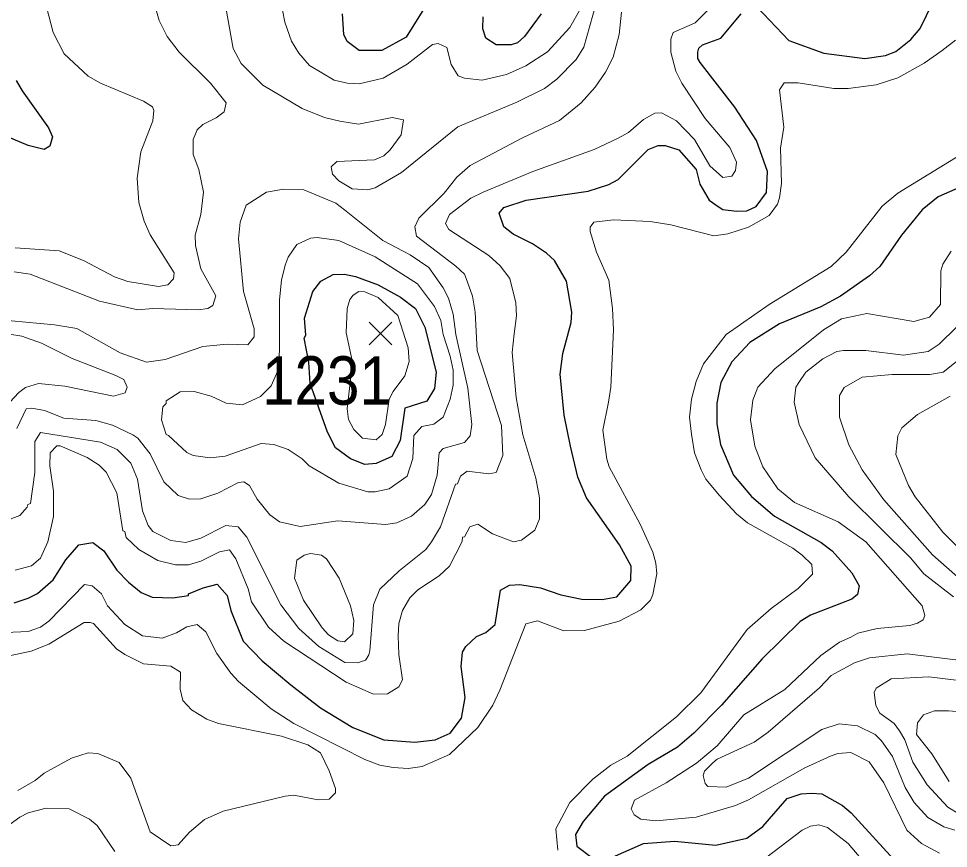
# Model space of a CAD drawing. Extents: x 423 to 448.8, y 7456.3 to 7484.
# Drawn here: x 430.855 to 432.388, y 7475.791 to 7477.16 of the extents above; entities that cross this region are included whole.
import ezdxf
from ezdxf.enums import TextEntityAlignment as Align

# ---------------------------------------------------------------- set-up
doc = ezdxf.new("R2010")
doc.units = 0
doc.header["$LTSCALE"] = 0.032
for name, color, linetype, lineweight in [('1', 7, 'Continuous', 25), ('2', 7, 'Continuous', 13), ('21', 7, 'Continuous', 25)]:
    doc.layers.add(name, color=color, linetype=linetype, lineweight=lineweight)
doc.layers.add('61', color=7, linetype='Continuous')

msp = doc.modelspace()

# ---------------------------------------------------------------- linework, layer by layer
at = {"layer": '1'}
for points in [[(432.0727, 7477.1787), (432.1253, 7477.1237), (432.1826, 7477.1029), (432.2506, 7477.0943), (432.2847, 7477.099), (432.3017, 7477.1059), (432.3264, 7477.1253), (432.3419, 7477.1438), (432.3736, 7477.2096)], [(431.5313, 7477.1895), (431.4941, 7477.1292), (431.454, 7477.1075), (431.4168, 7477.1075), (431.3967, 7477.1222), (431.3913, 7477.1338), (431.389, 7477.1678)], [(430.8708, 7476.2041), (430.8862, 7476.2118), (430.9117, 7476.2343), (430.9326, 7476.2675), (430.9543, 7476.2922), (430.9775, 7476.2961), (430.9953, 7476.2822), (431.0169, 7476.2505), (431.0363, 7476.2304), (431.0572, 7476.2133), (431.075, 7476.2056), (431.109, 7476.2048), (431.1353, 7476.2087), (431.1353, 7476.2111), (431.1593, 7476.2211), (431.1825, 7476.2273), (431.1987, 7476.2087), (431.2049, 7476.184), (431.225, 7476.1329), (431.2567, 7476.1005), (431.3039, 7476.061), (431.3526, 7476.0231), (431.406, 7475.9906), (431.4571, 7475.9705), (431.5081, 7475.9666), (431.5421, 7475.9705), (431.5669, 7475.9813), (431.5854, 7476.0061), (431.5916, 7476.0401), (431.5847, 7476.0912), (431.587, 7476.1151), (431.5924, 7476.1244), (431.6102, 7476.1407), (431.6256, 7476.1476), (431.6411, 7476.1608), (431.6496, 7476.2172), (431.6644, 7476.2258), (431.6814, 7476.2265), (431.7154, 7476.2211), (431.7494, 7476.2095), (431.7835, 7476.2025), (431.8175, 7476.2018), (431.8414, 7476.2064), (431.8647, 7476.2335), (431.8654, 7476.2567), (431.8461, 7476.2923), (431.7912, 7476.3696), (431.7773, 7476.4037), (431.7649, 7476.4547), (431.7548, 7476.5058), (431.7479, 7476.5738), (431.7525, 7476.6079), (431.7664, 7476.6589), (431.7672, 7476.6759), (431.7587, 7476.727), (431.7386, 7476.761), (431.7254, 7476.7733), (431.7022, 7476.7888), (431.6705, 7476.8043), (431.655, 7476.8166), (431.6473, 7476.8391), (431.655, 7476.8484), (431.6922, 7476.8608), (431.7943, 7476.8755), (431.8283, 7476.8863), (431.8437, 7476.8948), (431.8933, 7476.9443), (431.9095, 7476.9505), (431.9211, 7476.9505), (431.9435, 7476.9435), (431.9722, 7476.911), (431.9784, 7476.8871), (431.9938, 7476.8607), (432.0085, 7476.8499), (432.0162, 7476.8453), (432.0387, 7476.8422), (432.0557, 7476.843), (432.0711, 7476.8499), (432.0882, 7476.8731), (432.0897, 7476.908), (432.072, 7476.959), (432.0363, 7477.0139), (431.9791, 7477.0874), (431.9753, 7477.0943), (431.9753, 7477.1044), (431.9768, 7477.1114), (431.983, 7477.1167), (432.0132, 7477.1276), (432.0464, 7477.1678)], [(431.7169, 7477.1678), (431.6891, 7477.1307), (431.6775, 7477.1199), (431.6674, 7477.1168), (431.6426, 7477.1168), (431.6256, 7477.1276), (431.6203, 7477.1431), (431.621, 7477.1632)], [(430.8507, 7477.058), (430.8607, 7477.041), (430.904, 7476.9799), (430.911, 7476.9652), (430.9064, 7476.9497), (430.897, 7476.9443), (430.8708, 7476.9505), (430.7996, 7476.9806)], [(432.4223, 7476.8886), (432.3713, 7476.8662), (432.3449, 7476.8445)], [(432.3449, 7476.8445), (432.3109, 7476.8028), (432.2754, 7476.7509), (432.2584, 7476.7355), (432.2104, 7476.7022), (432.1779, 7476.6844), (432.1099, 7476.6565), (432.0611, 7476.6256), (432.031, 7476.5939), (432.0131, 7476.5599), (432.0062, 7476.5259), (432.0062, 7476.4918), (432.0124, 7476.4578), (432.0341, 7476.4068), (432.0634, 7476.3719), (432.1013, 7476.3394), (432.1787, 7476.2961), (432.1965, 7476.2822), (432.2289, 7476.2459), (432.2413, 7476.2242), (432.2382, 7476.2103), (432.2289, 7476.2025), (432.1609, 7476.1763), (432.1439, 7476.1654), (432.0812, 7476.1043), (432.0139, 7476.0277), (431.9683, 7475.9813), (431.9413, 7475.9581), (431.8933, 7475.9295), (431.8213, 7475.8777), (431.7857, 7475.8359), (431.7734, 7475.8143), (431.7757, 7475.7949), (431.8005, 7475.7763)], [(430.8476, 7476.1964), (430.8708, 7476.2041)], [(431.8345, 7475.7771), (431.8856, 7475.7996), (431.9366, 7475.8034), (432.0047, 7475.7965), (432.0557, 7475.8081), (432.082, 7475.8274), (432.1222, 7475.8738), (432.1454, 7475.8816), (432.1625, 7475.8823), (432.1795, 7475.8816), (432.2135, 7475.8622), (432.2282, 7475.8499), (432.2985, 7475.7733)]]:
    msp.add_lwpolyline(points, dxfattribs=at)
msp.add_lwpolyline([(431.4021, 7476.4338), (431.3774, 7476.4523), (431.3642, 7476.4779), (431.3356, 7476.5584), (431.3335, 7476.5934), (431.3256, 7476.6329), (431.3286, 7476.638), (431.3263, 7476.6658), (431.3402, 7476.71), (431.3534, 7476.7269), (431.3735, 7476.7378), (431.3921, 7476.7385), (431.4107, 7476.7347), (431.4478, 7476.7208), (431.4849, 7476.7006), (431.5096, 7476.6821), (431.5251, 7476.6512), (431.5437, 7476.5769), (431.5406, 7476.5498), (431.5282, 7476.5289), (431.4919, 7476.5173), (431.4841, 7476.464), (431.4702, 7476.4377), (431.4447, 7476.4261), (431.4261, 7476.4245)], close=True, dxfattribs=at)
at = {"layer": '2'}
for points in [[(431.191, 7477.2096), (431.2088, 7477.1106), (431.2219, 7477.0859), (431.2575, 7477.0502), (431.3225, 7477.0116), (431.3596, 7476.9969), (431.3844, 7476.9907), (431.4153, 7476.986), (431.471, 7476.9969), (431.4895, 7476.993), (431.4856, 7476.9683), (431.4679, 7476.9435), (431.4571, 7476.9335), (431.4416, 7476.9273), (431.3797, 7476.9242), (431.3704, 7476.9156), (431.3727, 7476.9033), (431.3828, 7476.8924), (431.4052, 7476.8793), (431.4308, 7476.8778), (431.4431, 7476.8809), (431.4864, 7476.9064), (431.5793, 7476.9814), (431.6767, 7477.0224), (431.7223, 7477.0448), (431.7425, 7477.0603), (431.7742, 7477.0928), (431.7873, 7477.1129), (431.8067, 7477.1833)], [(431.0765, 7477.1941), (431.0865, 7477.157), (431.0997, 7477.1307), (431.1198, 7477.1044), (431.1716, 7477.0533), (431.1972, 7477.0209), (431.1941, 7477.0062), (431.1809, 7476.9961), (431.1585, 7476.9853), (431.1492, 7476.9768), (431.143, 7476.9606), (431.143, 7476.9358), (431.1523, 7476.911), (431.16, 7476.8739), (431.1554, 7476.8368), (431.1461, 7476.8028), (431.1469, 7476.7857), (431.1554, 7476.7471), (431.1802, 7476.703), (431.1755, 7476.6867), (431.167, 7476.6821), (431.1508, 7476.6798), (431.0765, 7476.6821), (431.0518, 7476.6798), (430.9883, 7476.6937), (430.8739, 7476.7385), (430.8476, 7476.7424)], [(431.2861, 7477.1941), (431.2938, 7477.1539), (431.3047, 7477.123), (431.317, 7477.1029), (431.3349, 7477.0827), (431.3751, 7477.0587), (431.3967, 7477.0534), (431.4168, 7477.0526), (431.4563, 7477.0618), (431.4957, 7477.0851), (431.5375, 7477.1175), (431.5468, 7477.1191), (431.5614, 7477.1121), (431.5684, 7477.0843), (431.58, 7477.0657), (431.5901, 7477.0618), (431.6195, 7477.0587), (431.6597, 7477.068), (431.6914, 7477.082), (431.727, 7477.1052), (431.7641, 7477.1454), (431.7819, 7477.1771)], [(432.0054, 7477.1879), (431.9706, 7477.1531), (431.9343, 7477.1369), (431.9304, 7477.1261), (431.9304, 7477.1044), (431.9389, 7477.0735), (431.9489, 7477.0534), (431.9869, 7476.9953), (432.0279, 7476.9474)], [(430.8491, 7476.7818), (430.9218, 7476.7772), (430.9621, 7476.761), (431.0131, 7476.7339), (431.0348, 7476.7262), (431.0858, 7476.7184), (431.1012, 7476.7208), (431.1105, 7476.7308), (431.1113, 7476.7409), (431.0718, 7476.8035), (431.0618, 7476.826), (431.0533, 7476.8569), (431.0502, 7476.8971), (431.0564, 7476.9404), (431.0765, 7476.9915), (431.0781, 7477.0085), (431.0757, 7477.0147), (431.0611, 7477.0239), (430.9899, 7477.0534), (430.9697, 7477.0649), (430.9303, 7477.1021), (430.9117, 7477.1369), (430.9017, 7477.1771)], [(431.5762, 7476.7517), (431.5112, 7476.8012), (431.5081, 7476.8167), (431.515, 7476.8306), (431.5568, 7476.8723), (431.5777, 7476.8986), (431.5994, 7476.918), (431.686, 7476.9636), (431.7471, 7476.9922), (431.7827, 7477.0209), (431.8059, 7477.0472), (431.8229, 7477.0719), (431.8353, 7477.0967), (431.8453, 7477.1338), (431.8492, 7477.1709)], [(431.1639, 7476.1484), (431.1817, 7476.1128), (431.2049, 7476.0803), (431.2173, 7476.0664), (431.2714, 7476.0215), (431.3086, 7475.9976), (431.4261, 7475.938), (431.4509, 7475.9287), (431.4725, 7475.9249), (431.4973, 7475.9233), (431.5205, 7475.9264), (431.5653, 7475.9465), (431.6125, 7475.9906), (431.6372, 7476.0278), (431.6488, 7476.0525), (431.6914, 7476.1615), (431.7108, 7476.1669), (431.7541, 7476.15), (431.7881, 7476.1507), (431.8453, 7476.1662), (431.8809, 7476.1848), (431.8971, 7476.201), (431.901, 7476.2103), (431.9072, 7476.2443), (431.9056, 7476.2621), (431.901, 7476.2799), (431.8801, 7476.3263), (431.8291, 7476.4207), (431.8252, 7476.4331), (431.8182, 7476.481), (431.8275, 7476.5274), (431.8314, 7476.5522), (431.836, 7476.6465), (431.8345, 7476.6821), (431.8283, 7476.7285), (431.8082, 7476.7749), (431.7974, 7476.809), (431.7974, 7476.8159), (431.8036, 7476.8244), (431.8361, 7476.8283), (431.8964, 7476.8252), (431.9304, 7476.8198), (432.0016, 7476.802), (432.0248, 7476.8051), (432.0588, 7476.8159), (432.0928, 7476.8352), (432.1067, 7476.8538), (432.1098, 7476.8646), (432.1129, 7476.8878), (432.1114, 7476.9466), (432.1168, 7476.9807), (432.1098, 7477.0425), (432.1176, 7477.0541), (432.1408, 7477.0541), (432.1996, 7477.0448), (432.2228, 7477.0448), (432.2692, 7477.051), (432.3048, 7477.0626), (432.3481, 7477.0866), (432.3782, 7477.1075), (432.3999, 7477.1245)], [(432.0279, 7476.9474), (432.0387, 7476.9234), (432.0372, 7476.9095), (432.0309, 7476.9002), (432.0163, 7476.8979), (431.9946, 7476.9172), (431.9698, 7476.9606), (431.9397, 7476.9915), (431.915, 7477.0046), (431.9041, 7477.0039), (431.8856, 7476.9938), (431.8608, 7476.9721), (431.8438, 7476.9628), (431.8043, 7476.9443), (431.703, 7476.9079), (431.621, 7476.8739), (431.6009, 7476.8638), (431.5653, 7476.8368), (431.5592, 7476.8221), (431.5645, 7476.812), (431.6303, 7476.7695), (431.6489, 7476.7525), (431.6651, 7476.7316), (431.6751, 7476.6914), (431.6759, 7476.6697), (431.6721, 7476.6403), (431.669, 7476.6094), (431.6752, 7476.5351), (431.6867, 7476.4733), (431.7077, 7476.4021), (431.7138, 7476.3696), (431.7138, 7476.3348), (431.7061, 7476.3162), (431.6845, 7476.3), (431.6713, 7476.2969), (431.6365, 7476.31), (431.6125, 7476.3263), (431.5993, 7476.3217), (431.5901, 7476.3054), (431.587, 7476.3046), (431.5862, 7476.2977), (431.5653, 7476.2567), (431.5483, 7476.2412), (431.5135, 7476.218), (431.5003, 7476.2048), (431.488, 7476.184), (431.4818, 7476.1623), (431.481, 7476.1422), (431.4818, 7476.1113), (431.488, 7476.0695), (431.4818, 7476.0579), (431.4632, 7476.0463), (431.44, 7476.0455), (431.3952, 7476.0656), (431.2923, 7476.1329), (431.2668, 7476.1561), (431.2389, 7476.1979), (431.2335, 7476.2196), (431.2134, 7476.2691), (431.2026, 7476.2838), (431.1864, 7476.2806), (431.1554, 7476.2652), (431.1353, 7476.259), (431.1136, 7476.259), (431.0843, 7476.266), (431.0533, 7476.2845), (431.0324, 7476.3039), (431.0301, 7476.3139), (431.027, 7476.3154), (431.0169, 7476.3781), (430.9991, 7476.4121), (430.9875, 7476.4237), (430.9682, 7476.4361), (430.9234, 7476.4555), (430.9179, 7476.4555), (430.9071, 7476.4439), (430.9064, 7476.4222), (430.9125, 7476.3805), (430.9125, 7476.3387), (430.9033, 7476.2969), (430.8909, 7476.2698), (430.8762, 7476.2575), (430.8491, 7476.2505)], [(432.4069, 7476.935), (432.3048, 7476.8723), (432.2792, 7476.8507), (432.2197, 7476.7749), (432.1949, 7476.7509), (432.0928, 7476.6883), (432.0217, 7476.6388), (431.9845, 7476.5908), (431.9721, 7476.5614), (431.9644, 7476.5321), (431.9614, 7476.5027), (431.9644, 7476.4748), (431.9698, 7476.4439), (431.9807, 7476.416), (431.9884, 7476.4006), (432.0108, 7476.3735), (432.0387, 7476.3433), (432.0572, 7476.3286), (432.1315, 7476.2868), (432.147, 7476.2752), (432.1632, 7476.2598), (432.164, 7476.2435), (432.1408, 7476.2203)], [(430.8522, 7476.4841), (430.8676, 7476.5166), (430.877, 7476.5173), (430.8978, 7476.5135), (430.9296, 7476.5011), (430.9822, 7476.4972), (431.01, 7476.4895), (431.0432, 7476.4733), (431.0517, 7476.4678), (431.0719, 7476.4423), (431.0943, 7476.3959), (431.1183, 7476.3735), (431.1369, 7476.3673), (431.1554, 7476.3681), (431.1833, 7476.3773), (431.2173, 7476.3951), (431.2266, 7476.3959), (431.2359, 7476.3897), (431.2482, 7476.3673), (431.2691, 7476.3418), (431.2854, 7476.3301), (431.3194, 7476.3224), (431.3813, 7476.3317), (431.4602, 7476.3255), (431.4787, 7476.3286), (431.5027, 7476.3394), (431.5251, 7476.3588), (431.536, 7476.375), (431.5452, 7476.4068), (431.5483, 7476.4438), (431.5553, 7476.4508), (431.5901, 7476.4609), (431.5994, 7476.4717), (431.6025, 7476.4903), (431.5955, 7476.5506), (431.5761, 7476.6388), (431.5715, 7476.6728), (431.5638, 7476.6991), (431.5553, 7476.7161), (431.5313, 7476.7494), (431.5004, 7476.7702), (431.4555, 7476.7942), (431.3921, 7476.8445), (431.3782, 7476.8554), (431.3255, 7476.8778), (431.2915, 7476.8786), (431.2637, 7476.8739), (431.2304, 7476.8522), (431.2204, 7476.8244), (431.2173, 7476.7966), (431.2258, 7476.71), (431.2436, 7476.6481), (431.2436, 7476.6349), (431.2327, 7476.6218), (431.1987, 7476.6233), (431.1585, 7476.6194), (431.0966, 7476.5978), (431.0656, 7476.5931), (431.0224, 7476.6086), (430.9512, 7476.6488), (430.9141, 7476.655), (430.8189, 7476.6635)], [(432.3465, 7476.1685), (432.3496, 7476.1755), (432.345, 7476.1917), (432.2521, 7476.2969), (432.2065, 7476.3301), (432.1346, 7476.3619), (432.1068, 7476.3843), (432.082, 7476.4207), (432.0688, 7476.4547), (432.0619, 7476.498), (432.0657, 7476.5305), (432.0742, 7476.5522), (432.1021, 7476.5823), (432.1825, 7476.6465), (432.212, 7476.6651), (432.2537, 7476.6736), (432.3311, 7476.6604), (432.3573, 7476.6674), (432.3751, 7476.6882), (432.3759, 7476.744), (432.379, 7476.7548), (432.3929, 7476.7765)], [(430.8321, 7476.3309), (430.8568, 7476.3402), (430.8692, 7476.3541), (430.87, 7476.3588), (430.8746, 7476.3603), (430.8816, 7476.4114), (430.8816, 7476.4624), (430.8909, 7476.4771), (430.9899, 7476.4616), (431.0177, 7476.4493), (431.0402, 7476.4269), (431.051, 7476.4006), (431.0595, 7476.348), (431.0687, 7476.324), (431.0765, 7476.3139), (431.1059, 7476.2992), (431.1307, 7476.2961), (431.1554, 7476.3031), (431.1964, 7476.324), (431.2172, 7476.3217), (431.2312, 7476.3047), (431.2876, 7476.1933), (431.317, 7476.1538), (431.3503, 7476.1244), (431.3928, 7476.0981), (431.4138, 7476.0974), (431.4269, 7476.102), (431.4294, 7476.1053), (431.4323, 7476.1105), (431.4339, 7476.1175), (431.44, 7476.1933), (431.4508, 7476.2188), (431.4826, 7476.249), (431.5267, 7476.2845), (431.5359, 7476.2969), (431.5506, 7476.3217), (431.5754, 7476.392), (431.5785, 7476.3928), (431.5839, 7476.4052), (431.5947, 7476.4137), (431.6303, 7476.4091), (431.6426, 7476.4114), (431.6535, 7476.4392), (431.6512, 7476.4887), (431.611, 7476.6125), (431.6079, 7476.6759), (431.6032, 7476.7022), (431.5947, 7476.727), (431.5901, 7476.7385), (431.5762, 7476.7517)], [(432.4014, 7476.6512), (432.3728, 7476.6233), (432.355, 7476.6109), (432.3141, 7476.6047), (432.2522, 7476.6125), (432.2151, 7476.6125), (432.2042, 7476.6109), (432.181, 7476.5986), (432.1531, 7476.5769), (432.1416, 7476.5599), (432.1369, 7476.5522), (432.1338, 7476.5274), (432.1423, 7476.4903), (432.1686, 7476.4353), (432.2243, 7476.3712), (432.3264, 7476.2698), (432.348, 7476.2443), (432.3968, 7476.2064)], [(432.4169, 7476.6063), (432.3798, 7476.5769), (432.3574, 7476.573), (432.2955, 7476.573), (432.246, 7476.5684), (432.2166, 7476.5514), (432.2089, 7476.5382), (432.2089, 7476.5274), (432.2089, 7476.5027), (432.2243, 7476.457), (432.246, 7476.416), (432.2816, 7476.3665), (432.362, 7476.2753), (432.454, 7476.1948)], [(432.3914, 7476.5375), (432.3372, 7476.5073), (432.3117, 7476.4849), (432.3048, 7476.4717), (432.3017, 7476.4408), (432.3225, 7476.3897), (432.3334, 7476.3712), (432.379, 7476.3131), (432.4045, 7476.2876)], [(430.8337, 7476.1476), (430.8708, 7476.1492), (430.8909, 7476.1561), (430.9048, 7476.1662), (430.9636, 7476.2265), (430.976, 7476.2242), (430.9914, 7476.2111), (431.0015, 7476.1917), (431.0301, 7476.1608), (431.0595, 7476.1422), (431.0919, 7476.1383), (431.1152, 7476.1468), (431.1322, 7476.1569), (431.1492, 7476.1608), (431.1639, 7476.1484)], [(432.1408, 7476.2203), (432.0959, 7476.1871), (432.0565, 7476.1523), (431.9799, 7476.0478), (431.9397, 7476.0084), (431.8585, 7475.9434), (431.8314, 7475.9287), (431.802, 7475.9055), (431.7641, 7475.8669), (431.7409, 7475.8236), (431.744, 7475.7887)], [(432.3736, 7475.7833), (432.3442, 7475.7996), (432.3195, 7475.8212), (432.2816, 7475.8994), (432.2576, 7475.9341), (432.2274, 7475.9496), (432.2058, 7475.9481), (432.1949, 7475.9442), (432.1516, 7475.9241), (432.0588, 7475.8715), (432.0372, 7475.8622), (431.9722, 7475.8429), (431.9057, 7475.8367), (431.8809, 7475.8398), (431.87, 7475.8467), (431.8654, 7475.8568), (431.8708, 7475.8707), (431.9227, 7475.8993), (431.9729, 7475.9318), (432.007, 7475.9604), (432.051, 7476.0115), (432.1183, 7476.0532), (432.1779, 7476.1097), (432.2089, 7476.1314), (432.2274, 7476.1399), (432.239, 7476.1461), (432.2707, 7476.1538), (432.3249, 7476.1592), (432.3373, 7476.1631), (432.3465, 7476.1685)], [(430.8538, 7475.8869), (430.8824, 7475.9032), (430.8971, 7475.9156), (430.9419, 7475.9403), (430.9698, 7475.9488), (430.9853, 7475.9481), (431.0208, 7475.9333), (431.0401, 7475.9071), (431.0719, 7475.8189), (431.1059, 7475.7957), (431.1183, 7475.7972), (431.1368, 7475.8181), (431.1616, 7475.839), (431.1925, 7475.8529), (431.2946, 7475.8777), (431.3086, 7475.8792), (431.3487, 7475.8715), (431.3673, 7475.8723), (431.3774, 7475.8831), (431.3774, 7475.8901), (431.3673, 7475.9195), (431.3526, 7475.9488), (431.3318, 7475.962), (431.2885, 7475.9767), (431.1848, 7475.9976), (431.1654, 7476.0045), (431.1399, 7476.02), (431.126, 7476.0355), (431.1214, 7476.0541), (431.1221, 7476.0819), (431.1059, 7476.0919), (431.0611, 7476.0958), (431.0301, 7476.1113), (431.0162, 7476.1206), (430.9783, 7476.1623), (430.9729, 7476.1638), (430.9628, 7476.1639), (430.9048, 7476.1283), (430.8754, 7476.1167), (430.8027, 7476.1012)], [(432.4223, 7476.0997), (432.3202, 7476.1121), (432.2584, 7476.1058), (432.2336, 7476.0973), (432.1949, 7476.0765), (432.1756, 7476.0564), (432.0913, 7475.9829), (432.0681, 7475.9666), (432.007, 7475.9388), (432, 7475.9326), (431.9861, 7475.9187), (431.9838, 7475.9117), (431.9869, 7475.8986), (431.9915, 7475.8932), (432.0217, 7475.8924), (432.0588, 7475.9071), (432.1795, 7475.9875), (432.2081, 7475.9968), (432.2383, 7475.9937), (432.2676, 7475.979), (432.2777, 7475.969), (432.2962, 7475.9427), (432.3171, 7475.8916), (432.3318, 7475.8668), (432.3542, 7475.8421), (432.3806, 7475.8267), (432.3991, 7475.8212)], [(432.4548, 7476.0625), (432.3558, 7476.0741), (432.2939, 7476.0711), (432.2692, 7476.0556), (432.2661, 7476.0486), (432.2684, 7476.027), (432.2753, 7476.0146), (432.2986, 7475.9976), (432.3079, 7475.9852), (432.3163, 7475.9705), (432.3295, 7475.9334), (432.3535, 7475.8963), (432.3875, 7475.8591), (432.4053, 7475.8483)], [(432.3898, 7475.9017), (432.3612, 7475.9473), (432.3357, 7475.979), (432.3372, 7475.9984), (432.3473, 7476.0115), (432.3651, 7476.0185), (432.3883, 7476.0184), (432.4208, 7476.0154)], [(431.0138, 7475.7864), (430.9845, 7475.829), (430.9721, 7475.8398), (430.9381, 7475.8568), (430.9002, 7475.8576), (430.8708, 7475.8499), (430.8569, 7475.8429), (430.829, 7475.8228), (430.7625, 7475.7524)], [(432.0874, 7475.7756), (432.147, 7475.8212), (432.1609, 7475.8282), (432.1748, 7475.8305), (432.1888, 7475.8259), (432.2228, 7475.7996), (432.2568, 7475.7601)]]:
    msp.add_lwpolyline(points, dxfattribs=at)
for points in [[(431.102, 7476.4725), (431.0982, 7476.474), (431.0904, 7476.498), (431.0927, 7476.5197), (431.0982, 7476.5251), (431.0982, 7476.5297), (431.1213, 7476.5444), (431.1446, 7476.5452), (431.1724, 7476.5374), (431.1972, 7476.5259), (431.2242, 7476.5228), (431.2536, 7476.5367), (431.2714, 7476.5545), (431.2823, 7476.5792), (431.2854, 7476.6125), (431.2854, 7476.696), (431.2884, 7476.7285), (431.2946, 7476.7533), (431.2993, 7476.7664), (431.3139, 7476.7872), (431.3364, 7476.7981), (431.3472, 7476.7989), (431.3828, 7476.7942), (431.4431, 7476.7672), (431.5128, 7476.7223), (431.5406, 7476.6852), (431.5514, 7476.662), (431.5553, 7476.6388), (431.5669, 7476.6032), (431.5715, 7476.58), (431.5715, 7476.5553), (431.5669, 7476.5321), (431.5553, 7476.5026), (431.5398, 7476.491), (431.5197, 7476.4872), (431.5066, 7476.4725), (431.505, 7476.4346), (431.4957, 7476.4052), (431.4663, 7476.3843), (431.4431, 7476.3797), (431.4308, 7476.3797), (431.3828, 7476.3936), (431.3341, 7476.4222), (431.3225, 7476.4338), (431.2993, 7476.4493), (431.2761, 7476.4578), (431.2552, 7476.4593), (431.1956, 7476.4384), (431.1709, 7476.4354), (431.143, 7476.4392), (431.1322, 7476.4446)], [(431.399, 7476.4988), (431.3967, 7476.5164), (431.4056, 7476.5936), (431.3952, 7476.6419), (431.3967, 7476.6821), (431.4013, 7476.6968), (431.4068, 7476.7038), (431.416, 7476.7099), (431.4261, 7476.7091), (431.4478, 7476.6999), (431.4802, 7476.6705), (431.4973, 7476.6171), (431.4988, 7476.5947), (431.4918, 7476.5707), (431.4725, 7476.5452), (431.4663, 7476.5321), (431.4602, 7476.4903), (431.4547, 7476.474), (431.4446, 7476.4655), (431.4222, 7476.4678), (431.4076, 7476.4825)], [(430.8878, 7476.5583), (430.9311, 7476.5537), (431.0116, 7476.5375), (431.0309, 7476.5428), (431.0339, 7476.5522), (431.0286, 7476.5645), (431.0154, 7476.5715), (430.9435, 7476.5993), (430.8924, 7476.6249), (430.86, 7476.6364), (430.8398, 7476.6396), (430.8182, 7476.6364), (430.8089, 7476.6318), (430.798, 7476.6163), (430.7965, 7476.5939), (430.8027, 7476.5815), (430.8058, 7476.5553), (430.8027, 7476.5336), (430.8042, 7476.5228), (430.8143, 7476.5111), (430.8259, 7476.5119), (430.8553, 7476.5436), (430.8661, 7476.5514)], [(431.3836, 7476.2369), (431.3627, 7476.269), (431.3542, 7476.2752), (431.3364, 7476.2776), (431.3256, 7476.2752), (431.314, 7476.2667), (431.3101, 7476.2373), (431.3248, 7476.201), (431.3557, 7476.1554), (431.3658, 7476.1437), (431.3812, 7476.1337), (431.3921, 7476.1321), (431.406, 7476.1453), (431.4076, 7476.167), (431.4021, 7476.1917)]]:
    msp.add_lwpolyline(points, close=True, dxfattribs=at)
at = {"layer": '21'}
for p, q in [((431.433, 7476.6592), (431.4705, 7476.6217)), ((431.4705, 7476.6592), (431.433, 7476.6217))]:
    msp.add_line(p, q, dxfattribs=at)

# ---------------------------------------------------------------- texts
at = {"layer": '61', "width": 0.9}
msp.add_text('1231', height=0.08, dxfattribs=at).set_placement((431.3635, 7476.5232), align=Align.CENTER)

doc.saveas('drawing.dxf')
